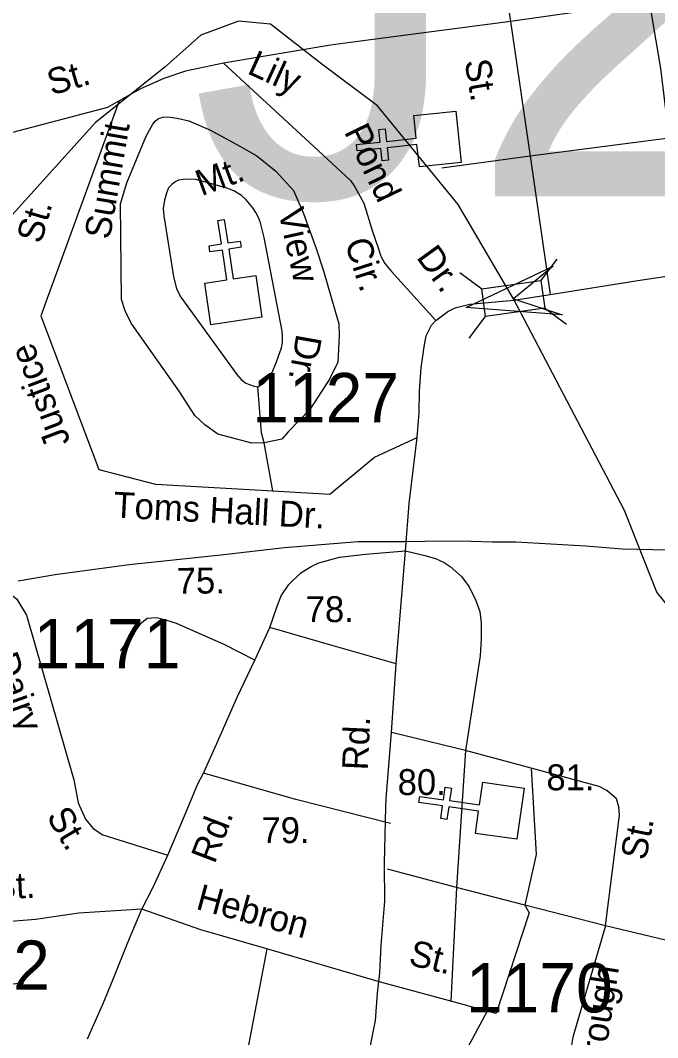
# Model space of a CAD drawing. Extents: x 884530 to 1028605, y 526725 to 653634.
# Drawn here: x 966217 to 967831, y 584283 to 586861 of the extents above; entities that cross this region are included whole.
import ezdxf

# ---------------------------------------------------------------- set-up
doc = ezdxf.new("R2010")
doc.units = 0
for name, color, linetype in [('Exist Cultural Church CELL', 7, 'Continuous'), ('Exist Hydrographic Creek Single Shore', 7, 'Continuous'), ('Exist Railroad Mainline', 7, 'Continuous'), ('Exist Road Non-System Structure Non-Sys Other Number Label', 7, 'Continuous'), ('Exist Road Non-System Type 51', 7, 'Continuous'), ('Exist Road Non-System Type 51 Label', 7, 'Continuous'), ('Exist Road Primary US Attributed', 7, 'Continuous'), ('Exist Road Secondary Structure Standard Bridge Attributed CELL', 7, 'Continuous'), ('Exist Road Secondary Structure Standard Bridge CELL', 7, 'Continuous'), ('Exist Road Secondary Type 51 Attributed', 7, 'Continuous'), ('Exist Road Secondary Type 51 Label', 7, 'Continuous'), ('Exist Road Secondary Type 51 Number Label', 7, 'Continuous')]:
    doc.layers.add(name, color=color, linetype=linetype)

msp = doc.modelspace()

# ---------------------------------------------------------------- linework, layer by layer
at = {"layer": 'Exist Cultural Church CELL'}
for points in [[(967227.4, 586489.5), (967221.4, 586546.1), (967145.6, 586538.1), (967149, 586506.3), (967133.1, 586504.6), (967129.7, 586536.4), (967069.9, 586530.2), (967068.3, 586546.1), (967128.1, 586552.4), (967124.7, 586584.2), (967140.6, 586585.9), (967144, 586554.1), (967219.7, 586562), (967213.8, 586619.4), (967319.6, 586630.5), (967333.3, 586500.6)], [(966683.7, 586194.8), (966740, 586203.3), (966728.7, 586278.6), (966697.1, 586273.9), (966694.7, 586289.7), (966726.3, 586294.4), (966717.4, 586353.9), (966733.3, 586356.3), (966742.2, 586296.8), (966773.8, 586301.6), (966776.2, 586285.8), (966744.6, 586281), (966755.9, 586205.7), (966812.9, 586214.2), (966828.7, 586108.9), (966699.5, 586089.5)], [(967369.3, 584800.6), (967377.2, 584857), (967301.9, 584867.8), (967297.3, 584836.1), (967281.5, 584838.4), (967286, 584870), (967226.5, 584878.5), (967228.8, 584894.4), (967288.3, 584885.9), (967292.8, 584917.6), (967308.6, 584915.3), (967304.1, 584883.6), (967379.5, 584872.9), (967387.8, 584929.9), (967493.1, 584914.9), (967474.7, 584785.6)]]:
    msp.add_lwpolyline(points, close=True, dxfattribs=at)
at = {"layer": 'Exist Hydrographic Creek Single Shore'}
msp.add_lwpolyline([(968209.8, 585086.7), (967993.3, 585207.3), (967828.5, 585411.6), (967747.3, 585618.4), (967466.1, 586155.1), (967325.3, 586393.8), (967121.2, 586643.9), (966980.5, 586749.5), (966850.3, 586851.6), (966769.4, 586858.7), (966674.3, 586823.5), (966582.9, 586742.5), (966406.9, 586601.6), (966133.4, 586299.8)], dxfattribs=at)
at = {"layer": 'Exist Railroad Mainline'}
msp.add_lwpolyline([(967935.2, 585516.3), (967741.3, 585521), (967649.4, 585528.3), (967471.5, 585538.4), (967411.4, 585538.8), (967358.5, 585540.1), (967292.7, 585541.1), (967190.2, 585539.6), (967071.7, 585539.6), (966885.5, 585523.9), (966724.7, 585505.3), (966492.4, 585481.3), (966305.2, 585455.5), (966211.7, 585440)], dxfattribs=at)
at = {"layer": 'Exist Road Non-System Type 51'}
for p, q in [((967407.6, 587205.8), (967457.9, 586857.7)), ((967809.9, 586908.2), (967457.9, 586857.7)), ((967457.9, 586857.7), (967508.2, 586516.3)), ((967860, 586562.3), (967508.2, 586516.3)), ((967508.2, 586516.3), (967284.4, 586486.6)), ((967508.2, 586516.3), (967558.6, 586166.2)), ((966856, 585668.9), (966834.3, 585790.4)), ((967344.1, 585010.4), (967157.1, 585056.4)), ((967344.1, 585010.4), (967321.7, 584663.4)), ((967510.4, 584966.2), (967344.1, 585010.4)), ((967321.7, 584663.4), (967147.1, 584709.6)), ((967321.7, 584663.4), (967307.2, 584374.9)), ((967494.9, 584618.2), (967321.7, 584663.4)), ((967698.9, 584566.1), (967494.9, 584618.2)), ((967987.7, 584497.2), (967698.9, 584566.1)), ((966840.7, 584507.8), (966700.4, 583770.2)), ((967129.3, 584423.1), (966840.7, 584507.8)), ((967307.2, 584374.9), (967129.3, 584423.1)), ((967398.9, 584349.9), (967307.2, 584374.9)), ((967398.9, 584349.9), (967288.6, 584144))]:
    msp.add_line(p, q, dxfattribs=at)
for points in [[(967457.9, 586857.7), (967155.5, 586818.3), (967065.7, 586806.6), (967002.1, 586798.3), (966731.4, 586752.3)], [(966731.4, 586752.3), (966634.9, 586731.9), (966579.9, 586713.2), (966520.9, 586687.5), (966466.7, 586656.9)], [(966731.4, 586752.3), (966959.9, 586541.5), (967052.8, 586455.1), (967064.3, 586438.7), (967086.5, 586398), (967108.4, 586325.8), (967123.3, 586284.8), (967130.2, 586263.2), (967139.7, 586244.3), (967156.7, 586224.3), (967268.8, 586100.3)], [(966466.7, 586656.9), (966437.5, 586640.4), (966083.8, 586547.1)], [(966466.7, 586656.9), (966268.3, 586112.4), (966415.6, 585723), (966558.8, 585685.6), (966856, 585668.9)], [(966834.3, 585790.4), (966803.5, 585789.1), (966716.8, 585812.6), (966684.3, 585836), (966659.1, 585859.5), (966619.4, 585920.8), (966497.5, 586093.9), (966482.2, 586124.7), (966473.2, 586153.6), (966470.1, 586395.5), (966486.3, 586449.4), (966535.6, 586567.7), (966552.5, 586597.4), (966558.5, 586605.6), (966566.7, 586612.4), (966578.4, 586615.8), (966590.6, 586616.8), (966613.6, 586613.3), (966643.7, 586606.2), (966698.2, 586582.2), (966771.4, 586542.9), (966816, 586517.3), (966863.7, 586478.5), (966908.6, 586429.8), (966933.7, 586371.2), (966966.1, 586282.6), (966984.7, 586226.4), (967023.5, 586091.7), (967024.7, 586061.7), (967020.9, 585994.3), (966999.8, 585951.9), (966949.9, 585874.6), (966894.9, 585818.4), (966878.7, 585799.7), (966834.3, 585790.4)], [(966818, 585932.2), (966834.3, 585941.9), (966845, 585953.1), (966854.7, 585968.4), (966865.5, 585995.4), (966878, 586031), (966880.7, 586044.4), (966881.2, 586058.5), (966879.9, 586072.9), (966834.3, 586310.4), (966824.8, 586348), (966820.1, 586361.5), (966813, 586374.3), (966805.7, 586386), (966788.9, 586406.1), (966777, 586416.8), (966757.8, 586428.8), (966740.1, 586435.5), (966689.1, 586450.2), (966661, 586457.2), (966642.6, 586458.3), (966629.9, 586457.8), (966617.5, 586455.7), (966609, 586451.7), (966600.9, 586445.1), (966592.3, 586436.4), (966586.6, 586423.1), (966581.5, 586404.8), (966578.9, 586384.3), (966579.9, 586365.5), (966604.3, 586212.1), (966612, 586180.4), (966623, 586159.5), (966765.5, 585963.3), (966776.2, 585950.6), (966788.3, 585941.3), (966806.8, 585934.7), (966818, 585932.2)], [(966834.3, 585790.4), (966827.6, 585815.8), (966818, 585932.2)], [(966856, 585668.9), (967000.4, 585660.4), (967113.6, 585753.5), (967222.2, 585803.4)], [(967192.3, 585516.2), (967241.4, 585504.4), (967267.9, 585497.3), (967290.1, 585487.4), (967305.4, 585476.7), (967333.9, 585451.9), (967353.3, 585425.7), (967370.2, 585390.7), (967380.6, 585362.5), (967383.9, 585334.2), (967383.9, 585293.4), (967381.3, 585250.1), (967344.1, 585010.4)], [(965920.7, 585380.8), (966168.4, 585415.4), (966183.8, 585414.6), (966208.2, 585394.2), (966232.2, 585353.1), (966352.3, 584935.9), (966363.1, 584877.9), (966381.7, 584836.9), (966400.9, 584812.9), (966425.6, 584797), (966590.4, 584745)], [(966810.6, 585239.5), (966733.3, 585278.8), (966612.2, 585332.1), (966585, 585341), (966561.3, 585346.9), (966538.2, 585345.3), (966520.6, 585331), (966469.9, 585263.4)], [(967168.7, 585229.8), (967009.5, 585276.1), (966848.8, 585322.6)], [(967510.4, 584966.2), (967523.6, 584747.3), (967494.9, 584618.2)], [(967698.9, 584566.1), (967734.4, 584846.7), (967732.8, 584867.6), (967726.7, 584888.4), (967702, 584909.5), (967682.6, 584919.6), (967510.4, 584966.2)], [(967154.4, 584825.9), (966914.4, 584886.3), (966680.9, 584953.4)], [(966840.7, 584507.8), (966674.2, 584555.9), (966524.5, 584608.8)], [(967494.9, 584618.2), (967505.3, 584598.8), (967421.8, 584343.7), (967398.9, 584349.9)], [(967698.9, 584566.1), (967616.4, 584284.2), (967611.5, 584258.4), (967606.6, 584206.6), (967612.6, 584085.6), (967611.4, 584027.9), (967599.4, 583950.1), (967588.2, 583914.4), (967544.8, 583837.1), (967455.2, 583750.6), (967431.5, 583717.9), (967413.8, 583667.9), (967416, 583610.7), (967344, 583635.5)], [(965831.9, 584387.5), (965897, 584392.7), (965962.7, 584397.3), (966107.6, 584412.1), (966166.9, 584415.4), (966205.5, 584419.8), (966224.8, 584421.2)]]:
    msp.add_lwpolyline(points, dxfattribs=at)
at = {"layer": 'Exist Road Primary US Attributed'}
msp.add_lwpolyline([(967530.7, 588849.5), (967573.6, 588536.2), (967592.9, 588401.5), (967624.6, 588203.5), (967649.2, 588003.1), (967674.9, 587810.3), (967697.5, 587651.6), (967723, 587492.8), (967745, 587362.2), (967755.9, 587269.8), (967780.4, 587115.9), (967808.4, 586948.3), (967814.9, 586879.3), (967837.8, 586738.6), (967860.5, 586557.7), (967880.5, 586408.4), (967909.9, 586221.3)], dxfattribs=at)
at = {"layer": 'Exist Road Secondary Structure Standard Bridge Attributed CELL'}
msp.add_lwpolyline([(967589.4, 586114.2), (967346.3, 586132.8), (967566.1, 586238.2), (967466.1, 586155.2)], close=True, dxfattribs=at)
at = {"layer": 'Exist Road Secondary Structure Standard Bridge CELL'}
for p, q in [((967535.1, 586201), (967576.6, 586256.1)), ((967330.3, 586221.9), (967385.4, 586180.3)), ((967544.7, 586132.7), (967599.8, 586091.2)), ((967353.7, 586055.3), (967395.2, 586110.4))]:
    msp.add_line(p, q, dxfattribs=at)
msp.add_lwpolyline([(967385.4, 586180.3), (967535.1, 586201.4), (967544.9, 586131.5), (967395.2, 586110.4)], close=True, dxfattribs=at)
at = {"layer": 'Exist Road Secondary Type 51 Attributed'}
for points in [[(967466.9, 586152.1), (967558.6, 586166.2), (967780.5, 586201.4), (967909.9, 586221.3)], [(967192.3, 585516.2), (967201.5, 585636.9), (967222.2, 585803.4), (967227.2, 585866.3), (967227.8, 585921.6), (967232.1, 585979.9), (967239.7, 586033.3), (967244.4, 586061.7), (967258.5, 586088.2), (967268.8, 586100.3), (967299.8, 586123.4), (967318.3, 586132.2), (967355.3, 586141.9), (967466.9, 586152.1)], [(966524.5, 584608.8), (966552.5, 584662.6), (966590.4, 584745), (966635.3, 584850.9), (966666, 584925.9), (966680.9, 584953.4), (966713.6, 585026.6), (966767.2, 585147.4), (966810.6, 585239.5), (966848.8, 585322.6), (966866.5, 585374.2), (966877.8, 585402.6), (966896.6, 585431.6), (966927.4, 585460.9), (966953.3, 585476.9), (966973.2, 585485.8), (967025, 585500.8), (967090.7, 585507.7), (967192.3, 585516.2)], [(967092.6, 584206.9), (967116.4, 584326.1), (967121.3, 584395.6), (967127.1, 584447.5), (967130.3, 584517.4), (967140.2, 584629.1), (967139.2, 584721.3), (967139.3, 584725.3), (967142.4, 584867.3), (967143, 584889.3), (967157.1, 585056.4), (967168.7, 585229.8), (967192.3, 585516.2)], [(966524.5, 584608.8), (966364.6, 584598.1), (966255.3, 584582.1), (966087.3, 584568.8), (965904.7, 584555.9), (965740.9, 584545.4), (965700.1, 584540.4), (965583.1, 584511.2), (965493.7, 584478), (965415.4, 584453.2), (965366.3, 584436.5), (965310.3, 584414.9), (965242.5, 584390.8), (965164.8, 584363.4), (965122.6, 584345.9), (964972.2, 584290.8), (964902.2, 584270.4)], [(966386.7, 584280.1), (966406.3, 584323.9), (966426.4, 584369.8), (966451.6, 584431.1), (966488.9, 584524), (966524.5, 584608.8)]]:
    msp.add_lwpolyline(points, dxfattribs=at)

# ---------------------------------------------------------------- texts
at = {"layer": 'Exist Road Non-System Structure Non-Sys Other Number Label'}
msp.add_text('J242', height=1049.86, dxfattribs=at).set_placement((966646.6, 586414.6))
at = {"layer": 'Exist Road Non-System Type 51 Label'}
for s, height, rotation, p in [('Lily', 65.62, 335.551, (966788.5, 586727.4)), ('St.', 65.62, 16.3501, (966295.9, 586670.3)), ('St.', 65.62, 279.563, (967341.6, 586757.7)), ('Summit', 65.62, 80.2177, (966443.4, 586303.6)), ('Pond', 65.62, 295.7704, (967035.7, 586578.9)), ('Mt.', 65.62, 20.154, (966675.4, 586414.9)), ('St.', 65.62, 73.9853, (966269.2, 586292.3)), ('View', 65.62, 282.5338, (966869.6, 586377.9)), ('Cir.', 65.62, 287.8233, (967037.8, 586298.1)), ('Dr.', 65.62, 305.8151, (967218.1, 586260.4)), ('Dr.', 65.62, 260.0046, (966916.3, 586068.3)), ('Justice', 65.62, 110.5795, (966344.3, 585792.8)), ('Toms Hall Dr.', 65.617, 356.9991, (966451.3, 585600.9)), ('75.', 65.62, 0.6593, (966613.2, 585407.5)), ('Dairy', 65.62, 289.5269, (966145.5, 585245.4)), ('St.', 65.62, 300.8147, (966281.6, 584843.4)), ('St.', 65.62, 78.5425, (967800.8, 584730)), ('Hebron', 65.62, 344.7701, (966658.9, 584609.7)), ('St.', 65.62, 346.4837, (967197.7, 584467.9)), ('Jonesborough', 65.617, 81.2517, (967648.8, 583911.4))]:
    msp.add_text(s, height=height, rotation=rotation, dxfattribs=at).set_placement(p)
for s, p in [('78.', (966939.5, 585335.9)), ('80.', (967172.4, 584897.7)), ('81.', (967549.2, 584909.8)), ('79.', (966827.4, 584775.9))]:
    msp.add_text(s, height=65.62, dxfattribs=at).set_placement(p)
at = {"layer": 'Exist Road Secondary Type 51 Label'}
for s, rotation, p in [('Rd.', 87.4005, (967097, 584959.5)), ('Rd.', 69.1585, (966708.8, 584721.1)), ('St.', 2.7506, (966148.7, 584632.5))]:
    msp.add_text(s, height=65.62, rotation=rotation, dxfattribs=at).set_placement(p)
at = {"layer": 'Exist Road Secondary Type 51 Number Label'}
for s, p in [('1127', (966804.2, 585842.3)), ('1171', (966250.5, 585219.1)), ('1172', (965919.7, 584404.1)), ('1170', (967345.4, 584346.7))]:
    msp.add_text(s, height=125, dxfattribs=at).set_placement(p)

doc.saveas('drawing.dxf')
